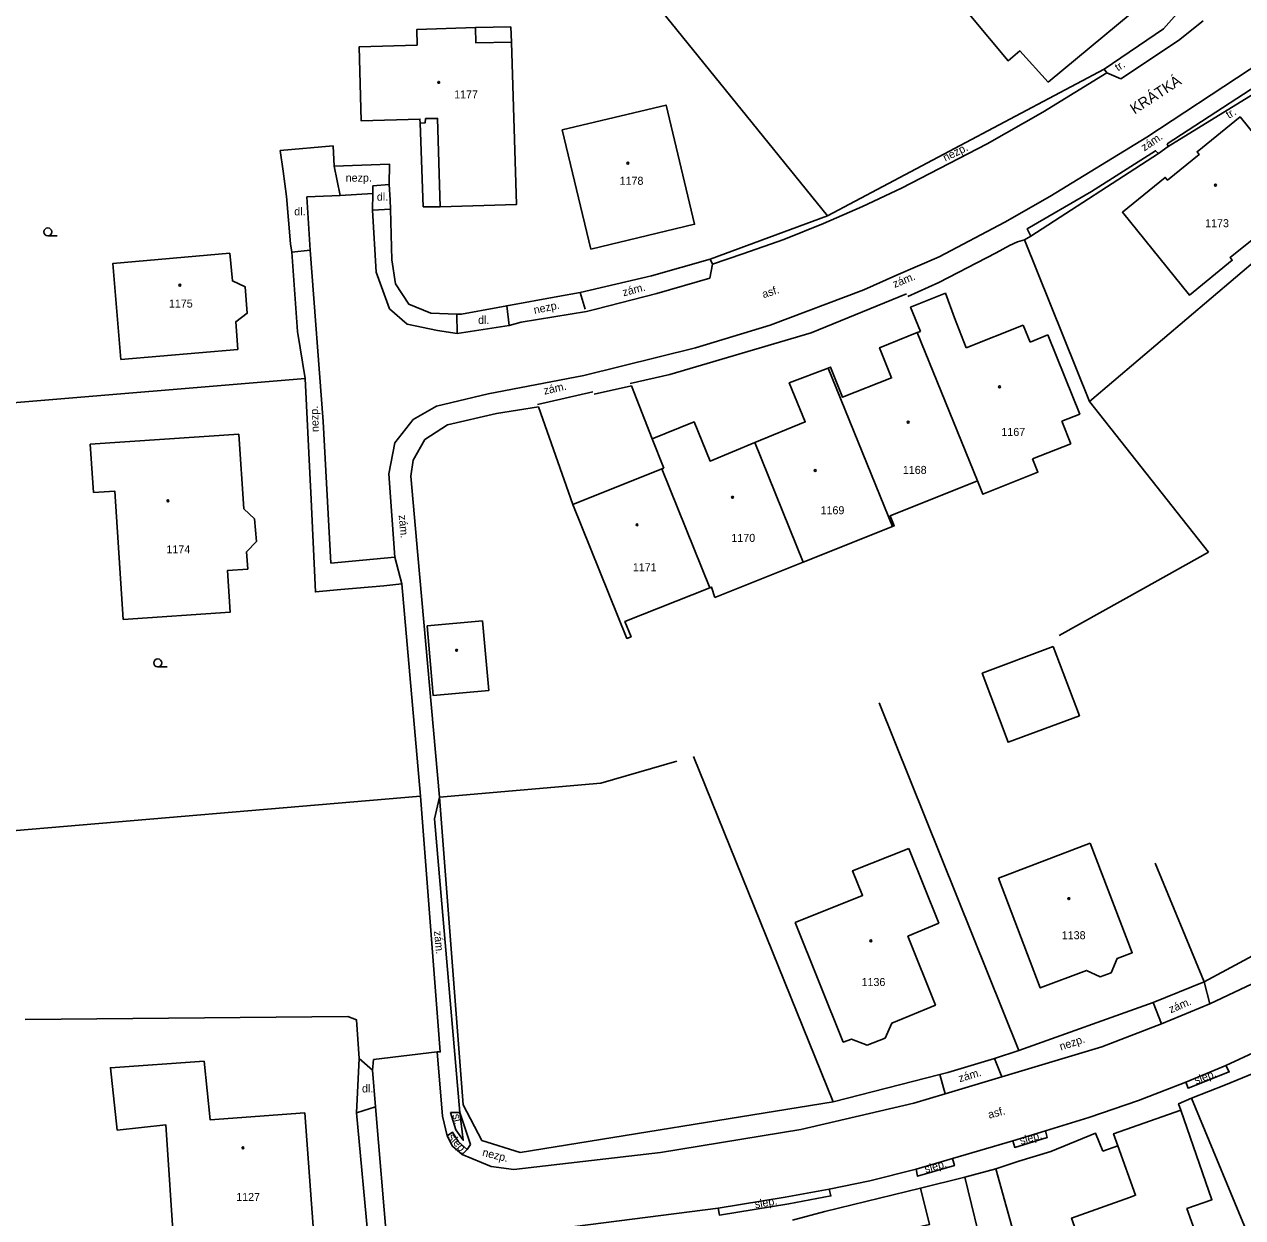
# Model space of a CAD drawing. Extents: x -794191 to -788944, y -1117087 to -1105044.
# Drawn here: x -791491.6 to -791377.4, y -1109668.1 to -1109556.3 of the extents above; entities that cross this region are included whole.
import ezdxf

# ---------------------------------------------------------------- set-up
doc = ezdxf.new("R2010")
doc.units = 0
for name, color, linetype in [('Doplněk polohopisu', 7, 'Continuous'), ('Hranice - ploty_ zdi', 7, 'Continuous'), ('Komunikace', 7, 'Continuous'), ('Názvy ulic_ silnic_ žel_', 7, 'Continuous'), ('Pomocné popisy', 7, 'Continuous'), ('Stavební objekty', 7, 'Continuous'), ('Značky druhů budov', 7, 'Continuous'), ('Značky druhů pozemků', 7, 'Continuous'), ('Čísla popisná', 7, 'Continuous')]:
    doc.layers.add(name, color=color, linetype=linetype)

msp = doc.modelspace()

# ---------------------------------------------------------------- linework, layer by layer
at = {"layer": 'Doplněk polohopisu'}
for p, q in [((-791390.19, -1109560.86), (-791390.44, -1109560.52)), ((-791467.66, -1109568.13), (-791467.4, -1109570.08)), ((-791462.04, -1109572.36), (-791465.17, -1109572.47)), ((-791457.32, -1109573.63), (-791459, -1109573.73)), ((-791466.59, -1109577.67), (-791464.85, -1109577.48)), ((-791432.86, -1109579.87), (-791439.55, -1109581.45)), ((-791439.55, -1109581.45), (-791439.08, -1109583.01)), ((-791446.43, -1109582.68), (-791446.2, -1109584.52)), ((-791451.12, -1109583.46), (-791451.09, -1109585.27)), ((-791438.36, -1109590.75), (-791443.56, -1109591.93)), ((-791456.92, -1109606.25), (-791456.26, -1109608.75)), ((-791381.05, -1109646.03), (-791380.52, -1109648.09)), ((-791385.84, -1109647.96), (-791385.04, -1109649.97)), ((-791459, -1109654.3), (-791460.27, -1109653.22)), ((-791400.01, -1109654.93), (-791400.7, -1109653.23)), ((-791405.32, -1109656.52), (-791405.83, -1109654.72)), ((-791460.53, -1109658.3), (-791458.73, -1109657.75)), ((-791451.21, -1109659.9), (-791451.69, -1109658.28)), ((-791449.82, -1109661.28), (-791450.83, -1109658.29)), ((-791450.15, -1109661.75), (-791449.82, -1109661.28))]:
    msp.add_line(p, q, dxfattribs=at)
for points in [[(-791384.53, -1109567.51), (-791375.41, -1109561.59), (-791374.46, -1109561.63), (-791373.43, -1109561.98), (-791373.34, -1109562.42)], [(-791462.04, -1109572.36), (-791462.62, -1109569.59), (-791462.7, -1109567.71)], [(-791397.29, -1109576.16), (-791397.64, -1109575.47), (-791391.62, -1109571.98), (-791385.61, -1109568.16), (-791385.34, -1109568.41)], [(-791457.44, -1109571.33), (-791458.97, -1109571.46), (-791458.99, -1109572.17)], [(-791432.35, -1109581.53), (-791427.38, -1109580.11)], [(-791408.94, -1109581.58), (-791417.9, -1109585.21), (-791431.13, -1109589.11), (-791434.87, -1109589.96)], [(-791454.53, -1109628.64), (-791452.67, -1109652.6), (-791452.96, -1109652.59)], [(-791452.74, -1109628.72), (-791453.21, -1109630.77), (-791450.83, -1109658.29)], [(-791382.77, -1109655.43), (-791382.56, -1109656.01), (-791378.7, -1109654.48), (-791379.02, -1109653.89)], [(-791451.69, -1109658.28), (-791450.83, -1109658.29), (-791450.51, -1109660.88), (-791451.21, -1109659.9)], [(-791450.62, -1109662.2), (-791450.15, -1109661.75), (-791450.95, -1109661.02), (-791451.5, -1109660.13), (-791452.02, -1109660.47)], [(-791398.98, -1109660.94), (-791398.8, -1109661.55), (-791395.76, -1109660.62), (-791395.93, -1109660.01)], [(-791408.06, -1109663.59), (-791407.92, -1109664.25), (-791404.46, -1109663.25), (-791404.65, -1109662.6)], [(-791426.62, -1109667.23), (-791426.5, -1109667.89), (-791419.99, -1109666.85), (-791416.04, -1109666.1), (-791416.2, -1109665.47)]]:
    msp.add_lwpolyline(points, dxfattribs=at)
at = {"layer": 'Hranice - ploty_ zdi'}
for p, q in [((-791384.87, -1109556.73), (-791382.66, -1109554.24)), ((-791390.44, -1109560.52), (-791384.87, -1109556.73)), ((-791374.46, -1109561.63), (-791384.44, -1109567.76)), ((-791462.7, -1109567.71), (-791467.66, -1109568.13)), ((-791384.44, -1109567.76), (-791385.34, -1109568.41)), ((-791457.36, -1109572.75), (-791457.44, -1109571.33)), ((-791467.07, -1109572.44), (-791466.71, -1109576.87)), ((-791399.3, -1109577.03), (-791400.56, -1109577.71)), ((-791391.81, -1109591.64), (-791397.88, -1109576.51)), ((-791400.56, -1109577.71), (-791405.93, -1109580.5)), ((-791408.82, -1109581.8), (-791405.93, -1109580.5)), ((-791450.68, -1109583.47), (-791447.28, -1109582.84)), ((-791466.04, -1109585.08), (-791465.34, -1109589.5)), ((-791499.12, -1109592.3), (-791465.34, -1109589.5)), ((-791464.86, -1109599.01), (-791465.34, -1109589.5)), ((-791434.75, -1109590.18), (-791438.24, -1109590.97)), ((-791432.79, -1109595.16), (-791434.75, -1109590.18)), ((-791391.81, -1109591.64), (-791380.64, -1109605.78)), ((-791447.4, -1109592.78), (-791451.97, -1109593.83)), ((-791443.44, -1109592.15), (-791447.4, -1109592.78)), ((-791440.25, -1109601.31), (-791443.44, -1109592.15)), ((-791451.97, -1109593.83), (-791454.12, -1109595.21)), ((-791454.12, -1109595.21), (-791455.2, -1109597.14)), ((-791455.2, -1109597.14), (-791455.41, -1109598.66)), ((-791464.81, -1109600.18), (-791464.86, -1109599.01)), ((-791386.73, -1109609.17), (-791380.64, -1109605.78)), ((-791457.96, -1109608.93), (-791461.99, -1109609.28)), ((-791394.65, -1109613.58), (-791386.73, -1109609.17)), ((-791411.52, -1109619.9), (-791398.42, -1109652.48)), ((-791428.91, -1109624.91), (-791415.82, -1109657.28)), ((-791497.77, -1109632.32), (-791454.53, -1109628.64)), ((-791381.05, -1109646.03), (-791356.82, -1109633.02)), ((-791381.05, -1109646.03), (-791385.63, -1109634.93)), ((-791385.84, -1109647.96), (-791381.05, -1109646.03)), ((-791398.42, -1109652.48), (-791385.84, -1109647.96)), ((-791400.7, -1109653.23), (-791398.42, -1109652.48)), ((-791460.27, -1109653.22), (-791460.53, -1109658.3)), ((-791405.08, -1109654.53), (-791400.7, -1109653.23)), ((-791379.05, -1109655.69), (-791382.25, -1109656.94)), ((-791367.69, -1109691.98), (-791382.25, -1109656.94)), ((-791457.57, -1109689.75), (-791460.53, -1109658.3)), ((-791389.15, -1109661.4), (-791390.56, -1109661.9)), ((-791398.41, -1109662.85), (-791400.57, -1109663.55)), ((-791398.41, -1109662.85), (-791395.43, -1109661.92)), ((-791400.57, -1109663.55), (-791403.49, -1109664.34)), ((-791390.07, -1109701.28), (-791400.57, -1109663.55)), ((-791407.63, -1109665.38), (-791416.6, -1109667.57)), ((-791419.64, -1109668.37), (-791416.6, -1109667.57))]:
    msp.add_line(p, q, dxfattribs=at)
for points in [[(-791454.57, -1109536.47), (-791439.01, -1109546.28), (-791416.37, -1109574.26)], [(-791427.35, -1109578.31), (-791416.37, -1109574.26), (-791390.44, -1109560.52)], [(-791385.34, -1109568.41), (-791397.29, -1109576.16), (-791397.88, -1109576.51), (-791398.55, -1109576.7)], [(-791467.07, -1109572.44), (-791467.4, -1109570.08)], [(-791462.62, -1109569.59), (-791457.43, -1109569.41), (-791457.44, -1109571.33)], [(-791391.81, -1109591.64), (-791366.72, -1109570.36)], [(-791457.36, -1109572.75), (-791457.32, -1109573.63), (-791457.2, -1109578.38), (-791456.85, -1109580.62), (-791455.61, -1109582.53), (-791453.56, -1109583.39), (-791451.12, -1109583.46), (-791450.68, -1109583.47)], [(-791466.04, -1109585.08), (-791466.59, -1109577.67), (-791466.71, -1109576.87)], [(-791398.55, -1109576.7), (-791399.3, -1109577.03)], [(-791432.86, -1109579.87), (-791427.35, -1109578.31)], [(-791447.28, -1109582.84), (-791446.43, -1109582.68), (-791441.65, -1109581.83), (-791439.55, -1109581.45)], [(-791455.41, -1109598.66), (-791454.75, -1109606.05), (-791452.74, -1109628.72)], [(-791461.99, -1109609.28), (-791464.37, -1109609.5), (-791464.81, -1109600.18)], [(-791454.53, -1109628.64), (-791456.26, -1109608.75), (-791457.96, -1109608.93)], [(-791430.5, -1109625.37), (-791437.6, -1109627.42), (-791452.74, -1109628.72)], [(-791452.74, -1109628.72), (-791450.53, -1109657.55), (-791448.75, -1109660.9), (-791445.16, -1109662.03), (-791415.82, -1109657.28)], [(-791461.34, -1109649.27), (-791491.59, -1109649.56)], [(-791460.27, -1109653.22), (-791460.52, -1109649.59), (-791461.34, -1109649.27)], [(-791373.32, -1109654.94), (-791373.89, -1109653.55), (-791379.05, -1109655.69)], [(-791415.82, -1109657.28), (-791405.83, -1109654.72), (-791405.08, -1109654.53)], [(-791382.25, -1109656.94), (-791383.45, -1109657.46), (-791383.25, -1109658.06)], [(-791390.56, -1109661.9), (-791391.23, -1109660.23), (-791395.43, -1109661.92)]]:
    msp.add_lwpolyline(points, dxfattribs=at)
at = {"layer": 'Komunikace'}
for p, q in [((-791383.45, -1109557.84), (-791381.16, -1109555.99)), ((-791388.86, -1109561.43), (-791383.45, -1109557.84)), ((-791384.44, -1109567.76), (-791384.53, -1109567.51)), ((-791465.17, -1109572.47), (-791464.85, -1109577.48)), ((-791458.99, -1109572.17), (-791462.04, -1109572.36)), ((-791399.74, -1109574.84), (-791405.9, -1109578.11)), ((-791427.13, -1109578.78), (-791427.35, -1109578.31)), ((-791405.9, -1109578.11), (-791409.96, -1109579.85)), ((-791427.38, -1109580.11), (-791427.13, -1109578.78)), ((-791458.67, -1109579.55), (-791457.42, -1109582.98)), ((-791409.96, -1109579.85), (-791412.96, -1109581.19)), ((-791412.96, -1109581.19), (-791421.75, -1109584.49)), ((-791457.42, -1109582.98), (-791455.76, -1109584.42)), ((-791445.08, -1109584.22), (-791438.96, -1109583.23)), ((-791455.76, -1109584.42), (-791452.93, -1109585.01)), ((-791451.09, -1109585.27), (-791446.2, -1109584.52)), ((-791421.75, -1109584.49), (-791428.73, -1109586.64)), ((-791428.73, -1109586.64), (-791439.21, -1109589.21)), ((-791439.21, -1109589.21), (-791448.16, -1109590.93)), ((-791448.16, -1109590.93), (-791453.02, -1109592.08)), ((-791453.02, -1109592.08), (-791455.19, -1109593.35)), ((-791462.93, -1109606.8), (-791463.65, -1109593.53)), ((-791455.19, -1109593.35), (-791456.91, -1109595.52)), ((-791456.91, -1109595.52), (-791457.48, -1109598.43)), ((-791457.48, -1109598.43), (-791456.92, -1109606.25)), ((-791456.92, -1109606.25), (-791462.93, -1109606.8)), ((-791380.52, -1109648.09), (-791372.13, -1109644.14)), ((-791385.04, -1109649.97), (-791380.52, -1109648.09)), ((-791390.64, -1109652.14), (-791385.04, -1109649.97)), ((-791458.91, -1109653.32), (-791452.96, -1109652.59)), ((-791452.96, -1109652.59), (-791452.44, -1109658.61)), ((-791400.01, -1109654.93), (-791390.64, -1109652.14)), ((-791459, -1109654.3), (-791458.91, -1109653.32)), ((-791458.73, -1109657.75), (-791459, -1109654.3)), ((-791405.32, -1109656.52), (-791400.01, -1109654.93)), ((-791405.32, -1109656.52), (-791408.27, -1109657.4)), ((-791455.9, -1109691.28), (-791458.73, -1109657.75)), ((-791418.87, -1109659.86), (-791408.27, -1109657.4)), ((-791452.44, -1109658.61), (-791452.02, -1109660.47)), ((-791432.03, -1109662.02), (-791418.87, -1109659.86)), ((-791450.62, -1109662.2), (-791447.89, -1109663.33)), ((-791445.75, -1109663.61), (-791432.03, -1109662.02)), ((-791447.89, -1109663.33), (-791445.75, -1109663.61))]:
    msp.add_line(p, q, dxfattribs=at)
for points in [[(-791386.42, -1109566.87), (-791376.84, -1109560.57), (-791376.01, -1109560.03), (-791374.26, -1109559.06), (-791373.29, -1109558.73), (-791372.26, -1109558.62), (-791371.22, -1109558.91), (-791369.5, -1109560.03), (-791368, -1109561.57)], [(-791427.13, -1109578.78), (-791424.29, -1109577.83), (-791420.47, -1109576.46), (-791416.73, -1109574.98), (-791413.07, -1109573.39), (-791409.43, -1109571.67), (-791401.39, -1109567.52), (-791396.17, -1109564.53), (-791390.19, -1109560.86), (-791388.86, -1109561.43)], [(-791399.74, -1109574.84), (-791395.51, -1109572.43), (-791386.42, -1109566.87)], [(-791458.99, -1109572.17), (-791459, -1109573.73), (-791458.67, -1109579.55)], [(-791463.65, -1109593.53), (-791464.85, -1109577.48)], [(-791432.35, -1109581.53), (-791438.07, -1109583.01), (-791438.96, -1109583.23)], [(-791452.93, -1109585.01), (-791451.09, -1109585.27)], [(-791446.2, -1109584.52), (-791445.08, -1109584.22)], [(-791322.88, -1109621.08), (-791324.89, -1109621.39), (-791326.68, -1109622.37), (-791332.22, -1109626.73), (-791336.99, -1109630.36), (-791341.3, -1109633.35), (-791347.85, -1109637.61), (-791353.1, -1109640.75), (-791359.21, -1109644.11), (-791367.57, -1109648.44), (-791373.07, -1109651.14), (-791379.02, -1109653.89), (-791382.77, -1109655.43), (-791387.2, -1109657.14), (-791391.87, -1109658.76), (-791395.93, -1109660.01), (-791398.98, -1109660.94), (-791404.65, -1109662.6), (-791408.06, -1109663.59), (-791412.39, -1109664.67), (-791416.2, -1109665.47), (-791420.33, -1109666.22), (-791426.62, -1109667.23), (-791445.42, -1109669.66)], [(-791450.62, -1109662.2), (-791451.52, -1109661.44), (-791452.02, -1109660.47)]]:
    msp.add_lwpolyline(points, dxfattribs=at)
at = {"layer": 'Stavební objekty'}
for p, q in [((-791386.51, -1109554.13), (-791395.66, -1109561.72)), ((-791441.22, -1109566.21), (-791438.54, -1109577.38)), ((-791403.35, -1109586.62), (-791404.47, -1109583.83)), ((-791407.64, -1109585.08), (-791407.94, -1109585.2)), ((-791407.94, -1109585.2), (-791402.3, -1109599.1)), ((-791398.03, -1109584.49), (-791403.35, -1109586.62)), ((-791397.37, -1109586.09), (-791398.03, -1109584.49)), ((-791395.71, -1109585.4), (-791397.37, -1109586.09)), ((-791394.07, -1109589.45), (-791395.71, -1109585.4)), ((-791393.56, -1109595.61), (-791394.4, -1109593.5)), ((-791397.13, -1109597.04), (-791393.56, -1109595.61)), ((-791431.9, -1109597.97), (-791427.39, -1109609.1)), ((-791403.49, -1109664.34), (-791407.63, -1109665.38))]:
    msp.add_line(p, q, dxfattribs=at)
for points in [[(-791395.66, -1109561.72), (-791398.33, -1109558.81), (-791399.44, -1109559.73), (-791403.08, -1109555.35)], [(-791454.82, -1109558.27), (-791454.86, -1109556.8), (-791449.36, -1109556.61), (-791449.32, -1109558.05), (-791445.99, -1109557.98), (-791446.06, -1109556.56)], [(-791446.06, -1109556.56), (-791449.36, -1109556.61)], [(-791454.06, -1109565.15), (-791454.07, -1109565.54), (-791454.54, -1109565.57), (-791454.57, -1109565.19), (-791460.07, -1109565.36), (-791460.28, -1109558.43), (-791454.82, -1109558.27)], [(-791445.99, -1109557.98), (-791445.51, -1109573.19), (-791452.67, -1109573.41), (-791454.26, -1109573.41), (-791454.54, -1109565.57)], [(-791441.22, -1109566.21), (-791431.5, -1109563.88), (-791428.82, -1109575.05), (-791438.54, -1109577.38)], [(-791454.06, -1109565.15), (-791452.92, -1109565.13), (-791452.67, -1109573.41)], [(-791472.38, -1109577.77), (-791483.35, -1109578.71), (-791482.62, -1109587.72)], [(-791482.62, -1109587.72), (-791471.65, -1109586.78), (-791471.84, -1109584.18), (-791470.75, -1109583.38), (-791470.96, -1109580.9), (-791472.15, -1109580.36), (-791472.38, -1109577.77)], [(-791407.64, -1109585.08), (-791408.58, -1109582.8), (-791405.31, -1109581.51), (-791404.47, -1109583.83)], [(-791407.94, -1109585.2), (-791411.48, -1109586.61), (-791410.36, -1109589.44), (-791414.96, -1109591.26), (-791416.08, -1109588.43), (-791416.31, -1109588.52), (-791410.28, -1109603.38)], [(-791416.31, -1109588.52), (-791419.94, -1109589.91), (-791418.44, -1109593.57), (-791423.18, -1109595.51), (-791418.64, -1109606.71), (-791410.28, -1109603.38)], [(-791394.07, -1109589.45), (-791392.72, -1109592.83), (-791394.4, -1109593.5)], [(-791431.7, -1109597.89), (-791432.79, -1109595.16), (-791428.87, -1109593.57), (-791427.37, -1109597.23), (-791423.18, -1109595.51)], [(-791471.56, -1109594.73), (-791485.47, -1109595.66), (-791485.16, -1109600.18), (-791483.17, -1109600.05), (-791482.38, -1109612.07)], [(-791471.56, -1109594.73), (-791471.09, -1109601.71), (-791470.09, -1109602.64), (-791469.9, -1109604.76), (-791470.82, -1109605.75), (-791470.71, -1109607.37)], [(-791397.13, -1109597.04), (-791396.64, -1109598.28), (-791401.8, -1109600.34), (-791402.3, -1109599.1)], [(-791440.25, -1109601.31), (-791431.9, -1109597.97), (-791431.7, -1109597.89)], [(-791410.28, -1109603.38), (-791410.12, -1109603.32), (-791410.5, -1109602.36), (-791402.3, -1109599.1)], [(-791440.25, -1109601.31), (-791435.17, -1109613.85), (-791434.78, -1109613.7), (-791435.35, -1109612.28), (-791427.39, -1109609.1), (-791427.25, -1109609.05), (-791426.91, -1109610.01)], [(-791418.64, -1109606.71), (-791426.91, -1109610.01)], [(-791470.71, -1109607.37), (-791472.61, -1109607.5), (-791472.35, -1109611.38), (-791482.38, -1109612.07)], [(-791448.71, -1109612.22), (-791448.12, -1109618.73), (-791453.33, -1109619.2), (-791453.9, -1109612.69)], [(-791453.9, -1109612.69), (-791448.71, -1109612.22)], [(-791383.25, -1109658.06), (-791380.32, -1109666.45), (-791382.67, -1109667.29), (-791379.74, -1109675.47), (-791383.72, -1109676.86), (-791384.27, -1109677.05), (-791384.49, -1109676.41), (-791389.87, -1109678.3), (-791393.48, -1109668.18), (-791388.04, -1109666.24), (-791387.48, -1109666.04), (-791389.15, -1109661.4)], [(-791383.25, -1109658.06), (-791389.55, -1109660.27), (-791389.15, -1109661.4)], [(-791403.49, -1109664.34), (-791401.65, -1109671.89), (-791403.79, -1109672.41), (-791401.86, -1109680.48), (-791404.11, -1109681.07), (-791404.37, -1109681.49), (-791404.49, -1109681.41), (-791405.14, -1109682.44), (-791407.04, -1109682.87), (-791408.09, -1109682.26), (-791408.17, -1109682.39), (-791408.62, -1109682.11), (-791410.88, -1109682.63), (-791413.25, -1109672.8), (-791408.29, -1109671.61), (-791408.85, -1109669.25), (-791406.79, -1109668.76), (-791407.63, -1109665.38)]]:
    msp.add_lwpolyline(points, dxfattribs=at)
for points in [[(-791371.4, -1109572.75), (-791377.69, -1109564.98), (-791381.71, -1109568.25), (-791381.51, -1109568.5), (-791384.5, -1109570.9), (-791384.7, -1109570.65), (-791388.72, -1109573.92), (-791382.44, -1109581.68), (-791378.42, -1109578.42), (-791378.62, -1109578.17), (-791375.62, -1109575.75), (-791375.42, -1109576)], [(-791395.2, -1109614.62), (-791392.74, -1109621.1), (-791399.43, -1109623.58), (-791401.85, -1109617.12)], [(-791391.75, -1109633.05), (-791387.8, -1109643.31), (-791389.22, -1109643.86), (-791389.78, -1109645.18), (-791390.81, -1109645.56), (-791392.09, -1109644.96), (-791396.41, -1109646.6), (-791400.33, -1109636.33)], [(-791408.74, -1109633.54), (-791414.01, -1109635.63), (-791413.08, -1109637.94), (-791419.38, -1109640.48), (-791414.88, -1109651.68), (-791414.12, -1109651.41), (-791412.64, -1109651.98), (-791410.96, -1109651.32), (-791410.34, -1109649.91), (-791406.24, -1109648.22), (-791408.83, -1109641.76), (-791405.93, -1109640.53)], [(-791465.36, -1109658.31), (-791464.49, -1109670.24), (-791477.6, -1109671.19), (-791478.39, -1109659.43), (-791482.94, -1109659.93), (-791483.59, -1109654.09), (-791474.81, -1109653.48), (-791474.24, -1109658.96)]]:
    msp.add_lwpolyline(points, close=True, dxfattribs=at)
at = {"layer": 'Značky druhů budov'}
for centre in [(-791452.81, -1109561.75), (-791435.07, -1109569.33), (-791379.99, -1109571.38), (-791477.07, -1109580.76), (-791400.23, -1109590.28), (-791408.79, -1109593.6), (-791417.51, -1109598.12), (-791478.19, -1109600.96), (-791425.26, -1109600.63), (-791434.22, -1109603.21), (-791451.13, -1109614.97), (-791393.73, -1109638.24), (-791412.29, -1109642.2), (-791471.16, -1109661.59)]:
    msp.add_circle(centre, 0.0875, dxfattribs=at)
at = {"layer": 'Značky druhů pozemků'}
for p, q in [((-791489.45, -1109576.135), (-791488.575, -1109576.135)), ((-791479.14, -1109616.525), (-791478.265, -1109616.525))]:
    msp.add_line(p, q, dxfattribs=at)
for centre in [(-791489.45, -1109575.76), (-791479.14, -1109616.15)]:
    msp.add_circle(centre, 0.375, dxfattribs=at)

# ---------------------------------------------------------------- texts
at = {"layer": 'Názvy ulic_ silnic_ žel_'}
msp.add_text('KRÁTKÁ', height=1, rotation=33.05858, dxfattribs=at).set_placement((-791387.58, -1109564.77))
at = {"layer": 'Pomocné popisy'}
for s, rotation, p in [('tr.', 32.33764, (-791389.135, -1109560.734)), ('tr.', 31.16954, (-791378.734, -1109565.177)), ('zám.', 34.53466, (-791386.659, -1109568.234)), ('nezp.', 26.43242, (-791405.312, -1109569.185)), ('zám.', 22.05454, (-791410.07, -1109581.02)), ('zám.', 14.75433, (-791435.477, -1109581.803)), ('asf.', 18.23133, (-791422.354, -1109581.984)), ('nezp.', 12.24912, (-791443.82, -1109583.46)), ('zám.', 12.78521, (-791442.89, -1109591.02)), ('nezp.', 92.5077, (-791464.03, -1109594.5)), ('zám.', 275.07583, (-791456.56, -1109602.32)), ('zám.', 275.07583, (-791453.247, -1109641.29)), ('zám.', 22.85999, (-791384.18, -1109648.99)), ('nezp.', 18.52706, (-791394.48, -1109652.48)), ('zám.', 16.66954, (-791403.96, -1109655.45)), ('slep.', 21.15568, (-791381.806, -1109655.658)), ('asf.', 15.27803, (-791401.2, -1109658.86)), ('sl.', 282.81901, (-791451.532, -1109658.496)), ('slep.', 311.30269, (-791451.987, -1109660.627)), ('slep.', 16.39122, (-791398.217, -1109661.308)), ('nezp.', 345.97906, (-791448.772, -1109662.332)), ('slep.', 16.19557, (-791407.147, -1109663.961)), ('slep.', 9.72012, (-791423.117, -1109667.257))]:
    msp.add_text(s, height=0.75, rotation=rotation, dxfattribs=at).set_placement(p)
for s, p in [('nezp.', (-791461.53, -1109571.06)), ('dl.', (-791458.604, -1109572.834)), ('dl.', (-791466.35, -1109574.21)), ('dl.', (-791449.12, -1109584.38)), ('dl.', (-791460, -1109656.4))]:
    msp.add_text(s, height=0.75, dxfattribs=at).set_placement(p)
at = {"layer": 'Čísla popisná'}
for s, p in [('1177', (-791451.36, -1109563.25)), ('1178', (-791435.85, -1109571.35)), ('1173', (-791380.96, -1109575.32)), ('1175', (-791478.1, -1109582.85)), ('1167', (-791400.06, -1109594.88)), ('1168', (-791409.3, -1109598.44)), ('1169', (-791417.01, -1109602.22)), ('1170', (-791425.37, -1109604.81)), ('1174', (-791478.33, -1109605.88)), ('1171', (-791434.61, -1109607.56)), ('1138', (-791394.4, -1109642.04)), ('1136', (-791413.17, -1109646.43)), ('1127', (-791471.79, -1109666.57))]:
    msp.add_text(s, height=0.75, dxfattribs=at).set_placement(p)

doc.saveas('drawing.dxf')
